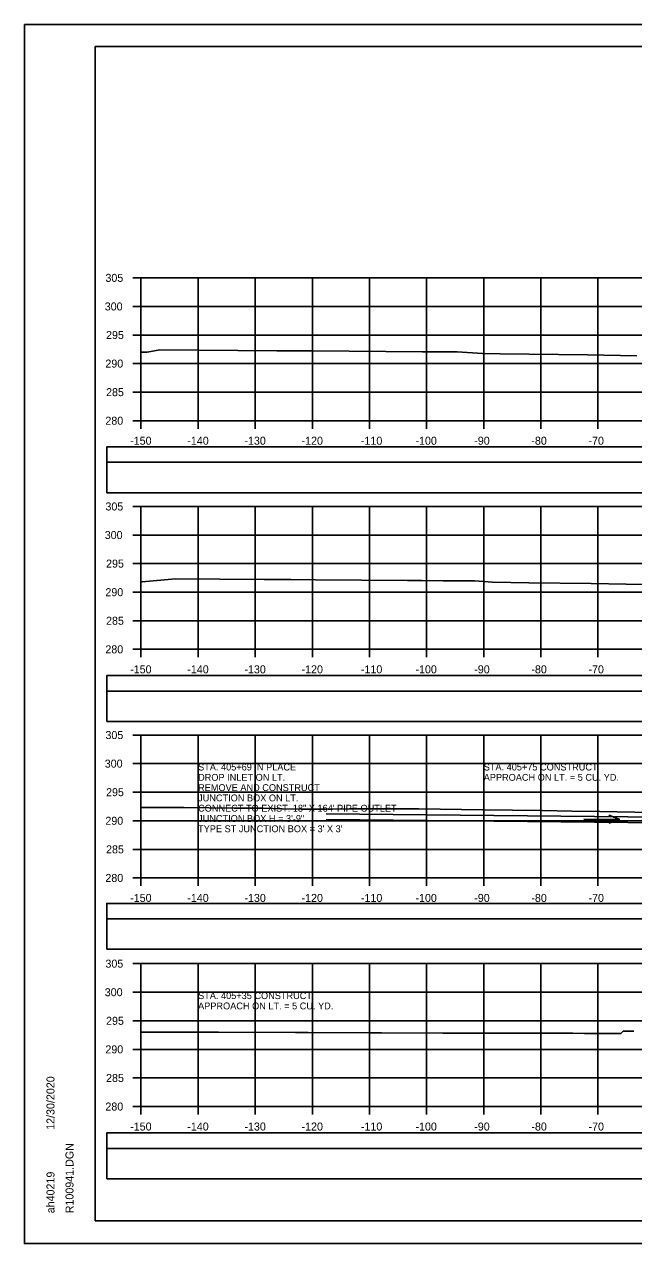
# Model space of a CAD drawing. Extents: x 1370538 to 1372872, y 376220 to 381127.
# Drawn here: x 1370538.2 to 1370644.9, y 377073.8 to 377287.1 of the extents above; entities that cross this region are included whole.
import ezdxf

# ---------------------------------------------------------------- set-up
doc = ezdxf.new("R2010")
doc.units = 0
for name, color, linetype in [('R_Border Notes', 7, 'Continuous'), ('R_Border PE', 7, 'Continuous'), ('R_Border Prem', 7, 'Continuous'), ('R_Dimension', 7, 'Continuous'), ('R_Grid', 7, 'Continuous'), ('R_No Plot', 7, 'Continuous'), ('R_Water', 7, 'Continuous'), ('R_Water Annot', 7, 'Continuous'), ('T_Detection Zones', 7, 'Continuous')]:
    doc.layers.add(name, color=color, linetype=linetype)

msp = doc.modelspace()

# ---------------------------------------------------------------- linework, layer by layer
at = {"layer": 'R_Border Notes'}
for p, q in [((1370550.61, 377283.23), (1370866.79, 377283.23)), ((1370550.61, 377077.77), (1370550.61, 377283.23)), ((1370550.61, 377077.77), (1370550.61, 377077.77)), ((1370866.79, 377077.77), (1370550.61, 377077.77))]:
    msp.add_line(p, q, dxfattribs=at)
at = {"layer": 'R_Border Prem'}
for p, q in [((1370557.21, 377242.77), (1370558.61, 377242.77)), ((1370558.61, 377217.77), (1370558.61, 377242.77)), ((1370557.21, 377237.77), (1370558.61, 377237.77)), ((1370557.21, 377232.77), (1370558.61, 377232.77)), ((1370557.21, 377227.77), (1370558.61, 377227.77)), ((1370557.21, 377222.77), (1370558.61, 377222.77)), ((1370557.21, 377217.77), (1370558.61, 377217.77)), ((1370558.61, 377217.77), (1370858.61, 377217.77)), ((1370558.61, 377216.37), (1370558.61, 377217.77)), ((1370568.61, 377216.37), (1370568.61, 377217.77)), ((1370578.61, 377216.37), (1370578.61, 377217.77)), ((1370588.61, 377216.37), (1370588.61, 377217.77)), ((1370598.61, 377216.37), (1370598.61, 377217.77)), ((1370608.61, 377216.37), (1370608.61, 377217.77)), ((1370618.61, 377216.37), (1370618.61, 377217.77)), ((1370628.61, 377216.37), (1370628.61, 377217.77)), ((1370638.61, 377216.37), (1370638.61, 377217.77)), ((1370557.21, 377202.77), (1370558.61, 377202.77)), ((1370558.61, 377177.77), (1370558.61, 377202.77)), ((1370557.21, 377197.77), (1370558.61, 377197.77)), ((1370557.21, 377192.77), (1370558.61, 377192.77)), ((1370557.21, 377187.77), (1370558.61, 377187.77)), ((1370557.21, 377182.77), (1370558.61, 377182.77)), ((1370557.21, 377177.77), (1370558.61, 377177.77)), ((1370558.61, 377177.77), (1370858.61, 377177.77)), ((1370558.61, 377176.37), (1370558.61, 377177.77)), ((1370568.61, 377176.37), (1370568.61, 377177.77)), ((1370578.61, 377176.37), (1370578.61, 377177.77)), ((1370588.61, 377176.37), (1370588.61, 377177.77)), ((1370598.61, 377176.37), (1370598.61, 377177.77)), ((1370608.61, 377176.37), (1370608.61, 377177.77)), ((1370618.61, 377176.37), (1370618.61, 377177.77)), ((1370628.61, 377176.37), (1370628.61, 377177.77)), ((1370638.61, 377176.37), (1370638.61, 377177.77)), ((1370557.21, 377162.77), (1370558.61, 377162.77)), ((1370558.61, 377137.77), (1370558.61, 377162.77)), ((1370557.21, 377157.77), (1370558.61, 377157.77)), ((1370557.21, 377152.77), (1370558.61, 377152.77)), ((1370557.21, 377147.77), (1370558.61, 377147.77)), ((1370557.21, 377142.77), (1370558.61, 377142.77)), ((1370557.21, 377137.77), (1370558.61, 377137.77)), ((1370558.61, 377137.77), (1370858.61, 377137.77)), ((1370558.61, 377136.37), (1370558.61, 377137.77)), ((1370568.61, 377136.37), (1370568.61, 377137.77)), ((1370578.61, 377136.37), (1370578.61, 377137.77)), ((1370588.61, 377136.37), (1370588.61, 377137.77)), ((1370598.61, 377136.37), (1370598.61, 377137.77)), ((1370608.61, 377136.37), (1370608.61, 377137.77)), ((1370618.61, 377136.37), (1370618.61, 377137.77)), ((1370628.61, 377136.37), (1370628.61, 377137.77)), ((1370638.61, 377136.37), (1370638.61, 377137.77)), ((1370557.21, 377122.77), (1370558.61, 377122.77)), ((1370558.61, 377097.77), (1370558.61, 377122.77)), ((1370557.21, 377117.77), (1370558.61, 377117.77)), ((1370557.21, 377112.77), (1370558.61, 377112.77)), ((1370557.21, 377107.77), (1370558.61, 377107.77)), ((1370557.21, 377102.77), (1370558.61, 377102.77)), ((1370557.21, 377097.77), (1370558.61, 377097.77)), ((1370558.61, 377097.77), (1370858.61, 377097.77)), ((1370558.61, 377096.37), (1370558.61, 377097.77)), ((1370568.61, 377096.37), (1370568.61, 377097.77)), ((1370578.61, 377096.37), (1370578.61, 377097.77)), ((1370588.61, 377096.37), (1370588.61, 377097.77)), ((1370598.61, 377096.37), (1370598.61, 377097.77)), ((1370608.61, 377096.37), (1370608.61, 377097.77)), ((1370618.61, 377096.37), (1370618.61, 377097.77)), ((1370628.61, 377096.37), (1370628.61, 377097.77)), ((1370638.61, 377096.37), (1370638.61, 377097.77))]:
    msp.add_line(p, q, dxfattribs=at)
at = {"layer": 'R_Dimension'}
for points in [[(1370558.61, 377229.79), (1370559.71, 377229.78), (1370561.93, 377230.15), (1370582.39, 377230.01), (1370583.7, 377230.01), (1370585.09, 377229.99), (1370585.84, 377229.98), (1370588.69, 377229.98), (1370607.83, 377229.85), (1370613.98, 377229.81), (1370618.37, 377229.52), (1370621.46, 377229.47), (1370636.8, 377229.29), (1370645.4, 377229.13)], [(1370558.61, 377189.55), (1370558.79, 377189.58), (1370564.64, 377190.08), (1370580.2, 377189.98), (1370584.85, 377189.97), (1370589.18, 377189.95), (1370605.29, 377189.84), (1370607.75, 377189.81), (1370611.52, 377189.76), (1370617.05, 377189.73), (1370620.17, 377189.52), (1370626.49, 377189.43), (1370637.43, 377189.3), (1370643.57, 377189.18), (1370662.32, 377188.98)], [(1370558.61, 377150.12), (1370562.89, 377150.08), (1370566.09, 377150.07), (1370574.95, 377149.98), (1370575.92, 377149.98), (1370580, 377149.97), (1370583.34, 377149.87), (1370586.64, 377149.8), (1370588.09, 377149.78), (1370591.23, 377149.78), (1370595.36, 377149.84), (1370605.56, 377149.85), (1370607.25, 377149.84), (1370611.01, 377149.8), (1370618.48, 377149.69), (1370628.83, 377149.59), (1370634.06, 377149.46), (1370638.92, 377149.39), (1370648.08, 377149.22)], [(1370558.61, 377110.8), (1370567.57, 377110.77), (1370569.88, 377110.77), (1370572.18, 377110.77), (1370585.65, 377110.73), (1370587.86, 377110.72), (1370598.56, 377110.67), (1370600.74, 377110.67), (1370611.47, 377110.62), (1370613.62, 377110.61), (1370634.18, 377110.58), (1370636.27, 377110.56), (1370641.11, 377110.56), (1370642.6, 377110.55), (1370642.88, 377110.82), (1370643.04, 377110.94), (1370643.59, 377110.94), (1370643.67, 377110.94), (1370644.9, 377110.96)]]:
    msp.add_lwpolyline(points, dxfattribs=at)
at = {"layer": 'R_Grid'}
for p, q in [((1370558.61, 377242.77), (1370858.61, 377242.77)), ((1370558.61, 377217.77), (1370558.61, 377242.77)), ((1370568.61, 377217.77), (1370568.61, 377242.77)), ((1370578.61, 377217.77), (1370578.61, 377242.77)), ((1370588.61, 377217.77), (1370588.61, 377242.77)), ((1370598.61, 377217.77), (1370598.61, 377242.77)), ((1370608.61, 377217.77), (1370608.61, 377242.77)), ((1370618.61, 377217.77), (1370618.61, 377242.77)), ((1370628.61, 377217.77), (1370628.61, 377242.77)), ((1370638.61, 377217.77), (1370638.61, 377242.77)), ((1370558.61, 377237.77), (1370858.61, 377237.77)), ((1370558.61, 377232.77), (1370858.61, 377232.77)), ((1370558.61, 377227.77), (1370858.61, 377227.77)), ((1370558.61, 377222.77), (1370858.61, 377222.77)), ((1370558.61, 377217.77), (1370858.61, 377217.77)), ((1370558.61, 377202.77), (1370858.61, 377202.77)), ((1370558.61, 377177.77), (1370558.61, 377202.77)), ((1370568.61, 377177.77), (1370568.61, 377202.77)), ((1370578.61, 377177.77), (1370578.61, 377202.77)), ((1370588.61, 377177.77), (1370588.61, 377202.77)), ((1370598.61, 377177.77), (1370598.61, 377202.77)), ((1370608.61, 377177.77), (1370608.61, 377202.77)), ((1370618.61, 377177.77), (1370618.61, 377202.77)), ((1370628.61, 377177.77), (1370628.61, 377202.77)), ((1370638.61, 377177.77), (1370638.61, 377202.77)), ((1370558.61, 377197.77), (1370858.61, 377197.77)), ((1370558.61, 377192.77), (1370858.61, 377192.77)), ((1370558.61, 377187.77), (1370858.61, 377187.77)), ((1370558.61, 377182.77), (1370858.61, 377182.77)), ((1370558.61, 377177.77), (1370858.61, 377177.77)), ((1370558.61, 377162.77), (1370858.61, 377162.77)), ((1370558.61, 377137.77), (1370558.61, 377162.77)), ((1370568.61, 377137.77), (1370568.61, 377162.77)), ((1370578.61, 377137.77), (1370578.61, 377162.77)), ((1370588.61, 377137.77), (1370588.61, 377162.77)), ((1370598.61, 377137.77), (1370598.61, 377162.77)), ((1370608.61, 377137.77), (1370608.61, 377162.77)), ((1370618.61, 377137.77), (1370618.61, 377162.77)), ((1370628.61, 377137.77), (1370628.61, 377162.77)), ((1370638.61, 377137.77), (1370638.61, 377162.77)), ((1370558.61, 377157.77), (1370858.61, 377157.77)), ((1370558.61, 377152.77), (1370858.61, 377152.77)), ((1370558.61, 377147.77), (1370858.61, 377147.77)), ((1370558.61, 377142.77), (1370858.61, 377142.77)), ((1370558.61, 377137.77), (1370858.61, 377137.77)), ((1370558.61, 377122.77), (1370858.61, 377122.77)), ((1370558.61, 377097.77), (1370558.61, 377122.77)), ((1370568.61, 377097.77), (1370568.61, 377122.77)), ((1370578.61, 377097.77), (1370578.61, 377122.77)), ((1370588.61, 377097.77), (1370588.61, 377122.77)), ((1370598.61, 377097.77), (1370598.61, 377122.77)), ((1370608.61, 377097.77), (1370608.61, 377122.77)), ((1370618.61, 377097.77), (1370618.61, 377122.77)), ((1370628.61, 377097.77), (1370628.61, 377122.77)), ((1370638.61, 377097.77), (1370638.61, 377122.77)), ((1370558.61, 377117.77), (1370858.61, 377117.77)), ((1370558.61, 377112.77), (1370858.61, 377112.77)), ((1370558.61, 377107.77), (1370858.61, 377107.77)), ((1370558.61, 377102.77), (1370858.61, 377102.77)), ((1370558.61, 377097.77), (1370858.61, 377097.77))]:
    msp.add_line(p, q, dxfattribs=at)
at = {"layer": 'R_No Plot'}
for p, q in [((1370538.21, 377287.12), (1370871.54, 377287.12)), ((1370538.21, 377073.79), (1370871.54, 377073.79))]:
    msp.add_line(p, q, dxfattribs=at)
for points in [[(1370538.2, 377287.12), (1370871.54, 377287.12), (1370871.54, 377073.78), (1370538.2, 377073.78)], [(1370784.53, 377283.23), (1370784.53, 377273.35), (1370820.26, 377273.35), (1370820.26, 377270.43), (1370843.46, 377270.43), (1370843.46, 377246.09), (1370866.79, 377246.09), (1370866.79, 377077.77), (1370550.61, 377077.77), (1370550.61, 377283.23)]]:
    msp.add_lwpolyline(points, close=True, dxfattribs=at)
at = {"layer": 'R_Water'}
for p, q in [((1370682.24, 377148.11), (1370591.02, 377149.01)), ((1370591.02, 377148.01), (1370682.24, 377147.11))]:
    msp.add_line(p, q, dxfattribs=at)
at = {"layer": 'R_Water Annot'}
for p, q in [((1370636.14, 377148.08), (1370642.43, 377148.01)), ((1370642.43, 377148.01), (1370640.5, 377147.33)), ((1370642.43, 377148.01), (1370640.51, 377148.73))]:
    msp.add_line(p, q, dxfattribs=at)
at = {"layer": 'T_Detection Zones'}
for points in [[(1370552.62, 377210.49), (1370864.59, 377210.49), (1370864.59, 377213.19), (1370552.62, 377213.19)], [(1370552.62, 377205.17), (1370864.59, 377205.17), (1370864.59, 377210.49), (1370552.62, 377210.49)], [(1370552.62, 377170.47), (1370864.59, 377170.47), (1370864.59, 377173.18), (1370552.62, 377173.18)], [(1370552.62, 377165.15), (1370864.59, 377165.15), (1370864.59, 377170.47), (1370552.62, 377170.47)], [(1370552.62, 377130.61), (1370864.59, 377130.61), (1370864.59, 377133.31), (1370552.62, 377133.31)], [(1370552.62, 377125.28), (1370864.59, 377125.28), (1370864.59, 377130.61), (1370552.62, 377130.61)], [(1370552.62, 377090.44), (1370864.59, 377090.44), (1370864.59, 377093.15), (1370552.62, 377093.15)], [(1370552.62, 377085.12), (1370864.59, 377085.12), (1370864.59, 377090.44), (1370552.62, 377090.44)]]:
    msp.add_lwpolyline(points, close=True, dxfattribs=at)

# ---------------------------------------------------------------- texts
at = {"layer": 'R_Border Notes'}
for s, p in [('12/30/2020', (1370543.47, 377093.69)), ('R100941.DGN', (1370546.8, 377079.09)), ('ah40219', (1370543.47, 377079.09))]:
    msp.add_text(s, height=1.4, rotation=90, dxfattribs=at).set_placement(p)
at = {"layer": 'R_Border PE'}
for s, p in [('305', (1370552.39, 377242.07)), ('300', (1370552.27, 377237.07)), ('295', (1370552.5, 377232.07)), ('290', (1370552.38, 377227.07)), ('285', (1370552.5, 377222.07)), ('280', (1370552.38, 377217.07)), ('-150', (1370556.72, 377213.57)), ('-140', (1370566.72, 377213.57)), ('-130', (1370576.72, 377213.57)), ('-120', (1370586.72, 377213.57)), ('-110', (1370597.11, 377213.57)), ('-100', (1370606.66, 377213.57)), ('-90', (1370616.95, 377213.57)), ('-80', (1370626.95, 377213.57)), ('-70', (1370636.95, 377213.57)), ('305', (1370552.39, 377202.07)), ('300', (1370552.27, 377197.07)), ('295', (1370552.5, 377192.07)), ('290', (1370552.38, 377187.07)), ('285', (1370552.5, 377182.07)), ('280', (1370552.38, 377177.07)), ('-150', (1370556.72, 377173.57)), ('-140', (1370566.72, 377173.57)), ('-130', (1370576.72, 377173.57)), ('-120', (1370586.72, 377173.57)), ('-110', (1370597.11, 377173.57)), ('-100', (1370606.66, 377173.57)), ('-90', (1370616.95, 377173.57)), ('-80', (1370626.95, 377173.57)), ('-70', (1370636.95, 377173.57)), ('305', (1370552.39, 377162.07)), ('300', (1370552.27, 377157.07)), ('295', (1370552.5, 377152.07)), ('290', (1370552.38, 377147.07)), ('285', (1370552.5, 377142.07)), ('280', (1370552.38, 377137.07)), ('-150', (1370556.72, 377133.57)), ('-140', (1370566.72, 377133.57)), ('-130', (1370576.72, 377133.57)), ('-120', (1370586.72, 377133.57)), ('-110', (1370597.11, 377133.57)), ('-100', (1370606.66, 377133.57)), ('-90', (1370616.95, 377133.57)), ('-80', (1370626.95, 377133.57)), ('-70', (1370636.95, 377133.57)), ('305', (1370552.39, 377122.07)), ('300', (1370552.27, 377117.07)), ('295', (1370552.5, 377112.07)), ('290', (1370552.38, 377107.07)), ('285', (1370552.5, 377102.07)), ('280', (1370552.38, 377097.07)), ('-150', (1370556.72, 377093.57)), ('-140', (1370566.72, 377093.57)), ('-130', (1370576.72, 377093.57)), ('-120', (1370586.72, 377093.57)), ('-110', (1370597.11, 377093.57)), ('-100', (1370606.66, 377093.57)), ('-90', (1370616.95, 377093.57)), ('-80', (1370626.95, 377093.57)), ('-70', (1370636.95, 377093.57))]:
    msp.add_text(s, height=1.4, dxfattribs=at).set_placement(p)
at = {"layer": 'R_Water Annot'}
for s, p in [('STA. 405+69 IN PLACE', (1370568.61, 377156.57)), ('STA. 405+75 CONSTRUCT', (1370618.61, 377156.57)), ('DROP INLET ON LT.', (1370568.61, 377154.77)), ('APPROACH ON LT. = 5 CU. YD.', (1370618.61, 377154.77)), ('REMOVE AND CONSTRUCT', (1370568.61, 377152.97)), ('JUNCTION BOX ON LT.', (1370568.61, 377151.17)), ('CONNECT TO EXIST. 18" X 164\' PIPE OUTLET', (1370568.61, 377149.37)), ('JUNCTION BOX H = 3\'-9"', (1370568.61, 377147.57)), ("TYPE ST JUNCTION BOX = 3' X 3'", (1370568.61, 377145.77)), ('STA. 405+35 CONSTRUCT', (1370568.61, 377116.57)), ('APPROACH ON LT. = 5 CU. YD.', (1370568.61, 377114.77))]:
    msp.add_text(s, height=1.2, dxfattribs=at).set_placement(p)

doc.saveas('drawing.dxf')
